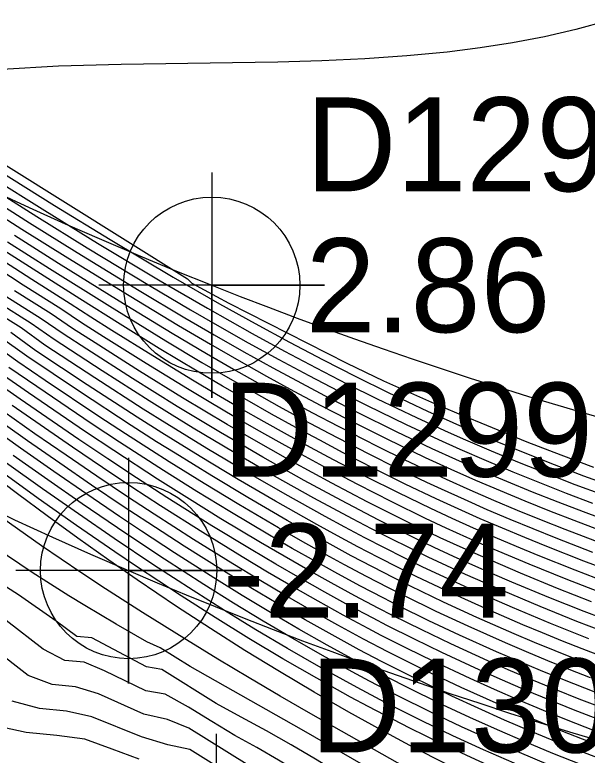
# Model space of a CAD drawing. Extents: x 2356077 to 2359823, y 225951 to 227822.
# Drawn here: x 2357988.76 to 2358003.98, y 226167.59 to 226187.29 of the extents above; entities that cross this region are included whole.
import ezdxf

# ---------------------------------------------------------------- set-up
doc = ezdxf.new("R2010")
doc.units = 0
for name, color, linetype in [('DTM Contours Major', 7, 'Continuous'), ('DTM Contours Minor', 7, 'Continuous'), ('Exist DTM Breakline', 7, 'Continuous'), ('Exist DTM Breakline Cogo Elevation', 7, 'Continuous'), ('Exist DTM Breakline Cogo Number', 7, 'Continuous'), ('Exist DTM Breakline Cogo Point CELL', 7, 'Continuous'), ('Exist DTM Breakline Underwater', 7, 'Continuous'), ('Exist DTM Breakline Underwater Cogo Elevation', 7, 'Continuous'), ('Exist DTM Breakline Underwater Cogo Number', 7, 'Continuous'), ('Exist DTM Breakline Underwater Cogo Point CELL', 7, 'Continuous'), ('Exist DTM Drainline', 7, 'Continuous'), ('Exist DTM Regular Point Underwater CELL', 7, 'Continuous'), ('Exist DTM Regular Point Underwater Cogo Number', 7, 'Continuous')]:
    doc.layers.add(name, color=color, linetype=linetype)

msp = doc.modelspace()

# ---------------------------------------------------------------- linework, layer by layer
at = {"layer": 'DTM Contours Major'}
for points in [[(2357987.843, 226182.588), (2357989.151, 226181.758), (2357990.424, 226180.963), (2357992.066, 226179.958), (2357993.281, 226179.232), (2357994.064, 226178.776), (2357994.852, 226178.327), (2357995.625, 226177.898), (2357996.385, 226177.486), (2357997.132, 226177.092), (2357997.867, 226176.716), (2357998.908, 226176.2), (2357999.853, 226175.753), (2358000.482, 226175.467), (2358001.16, 226175.169), (2358001.841, 226174.88), (2358002.521, 226174.601), (2358003.2, 226174.331), (2358003.876, 226174.072), (2358004.849, 226173.712)], [(2358004.487, 226172.197), (2358003.66, 226172.513), (2358002.677, 226172.905), (2358002.107, 226173.141), (2358001.536, 226173.383), (2358000.965, 226173.632), (2358000.394, 226173.889), (2357999.826, 226174.153), (2357998.965, 226174.568), (2357998.104, 226175.001), (2357997.236, 226175.454), (2357996.628, 226175.78), (2357996.014, 226176.115), (2357995.393, 226176.462), (2357994.765, 226176.82), (2357994.129, 226177.19), (2357993.486, 226177.571), (2357992.43, 226178.214), (2357991.344, 226178.892), (2357990.786, 226179.244), (2357990.237, 226179.598), (2357989.214, 226180.248), (2357988.183, 226180.913)], [(2358004.027, 226170.691), (2358003.01, 226171.095), (2358001.996, 226171.519), (2358001.036, 226171.939), (2358000.077, 226172.378), (2357999.599, 226172.606), (2357999.12, 226172.84), (2357998.594, 226173.105), (2357998.068, 226173.377), (2357997.541, 226173.656), (2357997.012, 226173.942), (2357995.95, 226174.535), (2357994.919, 226175.129), (2357993.874, 226175.75), (2357992.81, 226176.404), (2357992.178, 226176.802), (2357990.889, 226177.633), (2357989.564, 226178.504), (2357988.931, 226178.959), (2357988.073, 226179.495)], [(2358004.759, 226168.709), (2358003.769, 226169.085), (2358003.16, 226169.329), (2358002.552, 226169.579), (2358001.946, 226169.837), (2358001.343, 226170.102), (2358000.356, 226170.554), (2357999.583, 226170.923), (2357998.811, 226171.307), (2357998.425, 226171.506), (2357997.803, 226171.834), (2357997.179, 226172.174), (2357996.552, 226172.524), (2357995.923, 226172.884), (2357995.293, 226173.254), (2357994.245, 226173.884), (2357993.407, 226174.402), (2357992.56, 226174.939), (2357991.393, 226175.699), (2357990.645, 226176.198), (2357989.128, 226177.23), (2357988.362, 226177.757)], [(2358004.341, 226167.141), (2358003.814, 226167.343), (2358003.072, 226167.637), (2358002.333, 226167.944), (2358001.597, 226168.262), (2358000.865, 226168.591), (2358000.139, 226168.931), (2357999.151, 226169.415), (2357998.351, 226169.825), (2357997.817, 226170.109), (2357997.07, 226170.519), (2357996.319, 226170.945), (2357995.565, 226171.387), (2357994.81, 226171.842), (2357994.055, 226172.31), (2357993.008, 226172.977), (2357992.133, 226173.549), (2357991.545, 226173.941), (2357990.676, 226174.532), (2357989.797, 226175.14), (2357988.914, 226175.761), (2357988.03, 226176.39)], [(2358004.22, 226164.57), (2358003.814, 226164.766), (2358003.41, 226164.968), (2358002.606, 226165.387), (2358002.297, 226165.622), (2358002.1, 226165.886), (2358001.33, 226166.264), (2357999.712, 226167.003), (2357998.942, 226167.39), (2357997.447, 226168.23), (2357996.638, 226168.692), (2357995.821, 226169.165), (2357994.996, 226169.65), (2357994.163, 226170.147), (2357993.325, 226170.657), (2357992.156, 226171.385), (2357991.176, 226172.015), (2357990.515, 226172.452), (2357989.472, 226173.164), (2357988.413, 226173.913)], [(2358004.296, 226158.866), (2358003.943, 226159.05), (2358003.1, 226159.327), (2358002.639, 226159.876), (2358002.333, 226160.105), (2358001.537, 226160.771), (2358000.776, 226161.488), (2358000.043, 226162.233), (2357999.403, 226163.047), (2357997.973, 226164.968), (2357997.578, 226165.175), (2357997.206, 226165.666), (2357995.585, 226166.407), (2357995.143, 226166.664), (2357993.414, 226167.741), (2357992.832, 226167.869), (2357992.134, 226168.079), (2357990.816, 226168.611), (2357990.14, 226168.763), (2357989.42, 226168.83), (2357988.692, 226169.031)]]:
    msp.add_lwpolyline(points, dxfattribs=at)
at = {"layer": 'DTM Contours Minor'}
for points in [[(2357980.549, 226188.301), (2357982.608, 226186.893), (2357983.557, 226186.254), (2357985.143, 226185.202), (2357986.725, 226184.172), (2357988.288, 226183.174), (2357989.818, 226182.217), (2357991.301, 226181.309), (2357992.977, 226180.313), (2357994.209, 226179.603), (2357995.151, 226179.077), (2357996.068, 226178.579), (2357996.962, 226178.108), (2357997.836, 226177.663), (2357998.694, 226177.242), (2357999.74, 226176.749), (2358000.75, 226176.297), (2358001.538, 226175.959), (2358002.325, 226175.635), (2358003.109, 226175.325), (2358003.888, 226175.028), (2358004.66, 226174.745)], [(2357980.259, 226188.208), (2357982.044, 226186.98), (2357983.679, 226185.876), (2357985.157, 226184.897), (2357986.64, 226183.932), (2357988.112, 226182.991), (2357989.558, 226182.083), (2357990.962, 226181.219), (2357992.633, 226180.216), (2357993.89, 226179.483), (2357995.075, 226178.814), (2357995.934, 226178.345), (2357996.773, 226177.9), (2357997.595, 226177.476), (2357998.402, 226177.074), (2357999.447, 226176.574), (2358000.193, 226176.231), (2358000.688, 226176.01), (2358001.431, 226175.689), (2358002.174, 226175.381), (2358002.916, 226175.084), (2358003.654, 226174.798), (2358004.387, 226174.525)], [(2357980.073, 226188.07), (2357981.84, 226186.846), (2357983.394, 226185.79), (2357985.182, 226184.6), (2357986.585, 226183.684), (2357987.98, 226182.788), (2357989.352, 226181.922), (2357990.686, 226181.095), (2357992.342, 226180.091), (2357993.437, 226179.443), (2357994.145, 226179.034), (2357994.973, 226178.566), (2357995.785, 226178.119), (2357996.58, 226177.692), (2357997.361, 226177.285), (2357998.129, 226176.897), (2357999.172, 226176.389), (2358000.026, 226175.991), (2358000.593, 226175.736), (2358001.301, 226175.428), (2358002.01, 226175.13), (2358002.719, 226174.843), (2358003.425, 226174.566), (2358004.127, 226174.3)], [(2358004.525, 226187.131), (2358003.686, 226186.903), (2358002.847, 226186.709), (2358002.001, 226186.546), (2358001.141, 226186.41), (2358000.26, 226186.3), (2357999.185, 226186.198), (2357998.073, 226186.123), (2357996.929, 226186.07), (2357995.755, 226186.033), (2357994.554, 226186.01), (2357991.595, 226185.971), (2357989.925, 226185.928), (2357988.427, 226185.835)], [(2357986.929, 226184.28), (2357993.359, 226180.267), (2357993.475, 226180.152), (2357994.455, 226179.62), (2357997.592, 226178.024), (2357998.564, 226177.549), (2357999.925, 226176.951), (2358000.505, 226176.703), (2358001.457, 226176.306), (2358002.382, 226175.932), (2358003.28, 226175.582), (2358004.155, 226175.253)], [(2357987.703, 226182.39), (2357988.953, 226181.592), (2357990.172, 226180.825), (2357991.8, 226179.82), (2357993.118, 226179.025), (2357993.966, 226178.526), (2357994.719, 226178.094), (2357995.459, 226177.679), (2357996.187, 226177.281), (2357996.905, 226176.898), (2357997.611, 226176.531), (2357998.653, 226176.008), (2357999.678, 226175.516), (2358000.361, 226175.202), (2358001.013, 226174.912), (2358001.668, 226174.631), (2358002.324, 226174.358), (2358002.978, 226174.095), (2358003.63, 226173.841), (2358004.606, 226173.474)], [(2357988.758, 226181.424), (2357989.926, 226180.684), (2357991.541, 226179.679), (2357992.951, 226178.82), (2357993.857, 226178.283), (2357994.578, 226177.865), (2357995.289, 226177.463), (2357995.989, 226177.076), (2357996.68, 226176.704), (2357997.361, 226176.345), (2357998.402, 226175.814), (2357999.136, 226175.454), (2357999.866, 226175.107), (2358000.232, 226174.939), (2358000.862, 226174.656), (2358001.494, 226174.381), (2358002.126, 226174.115), (2358002.758, 226173.857), (2358003.388, 226173.608), (2358004.366, 226173.235)], [(2357988.565, 226181.255), (2357989.686, 226180.541), (2357991.286, 226179.535), (2357992.78, 226178.617), (2357993.739, 226178.043), (2357994.432, 226177.639), (2357995.116, 226177.248), (2357995.791, 226176.872), (2357996.457, 226176.508), (2357997.114, 226176.158), (2357998.156, 226175.619), (2357998.935, 226175.231), (2357999.711, 226174.858), (2358000.1, 226174.676), (2358000.708, 226174.4), (2358001.318, 226174.132), (2358001.929, 226173.872), (2358002.54, 226173.619), (2358003.149, 226173.375), (2358004.129, 226172.995)], [(2358004.681, 226172.458), (2358003.894, 226172.754), (2358002.912, 226173.14), (2358002.323, 226173.38), (2358001.732, 226173.628), (2358001.142, 226173.882), (2358000.552, 226174.145), (2357999.964, 226174.414), (2357999.144, 226174.805), (2357998.324, 226175.212), (2357997.498, 226175.637), (2357996.87, 226175.969), (2357996.235, 226176.312), (2357995.592, 226176.667), (2357994.941, 226177.034), (2357994.282, 226177.414), (2357993.615, 226177.806), (2357992.606, 226178.415), (2357991.568, 226179.057), (2357990.491, 226179.733), (2357989.448, 226180.395), (2357988.374, 226181.085)], [(2358004.294, 226171.936), (2358003.428, 226172.272), (2358002.443, 226172.67), (2358001.891, 226172.901), (2358001.339, 226173.138), (2358000.787, 226173.382), (2358000.236, 226173.633), (2357999.686, 226173.891), (2357998.785, 226174.33), (2357997.884, 226174.79), (2357996.976, 226175.27), (2357996.388, 226175.59), (2357995.794, 226175.919), (2357995.194, 226176.257), (2357994.587, 226176.606), (2357993.974, 226176.966), (2357993.354, 226177.337), (2357992.253, 226178.013), (2357991.12, 226178.726), (2357990.539, 226179.097), (2357989.987, 226179.464), (2357988.982, 226180.099), (2357987.994, 226180.741)], [(2358004.1, 226171.675), (2358003.196, 226172.03), (2358002.21, 226172.434), (2358001.677, 226172.661), (2358001.143, 226172.893), (2358000.61, 226173.132), (2358000.077, 226173.377), (2357999.545, 226173.629), (2357999.075, 226173.858), (2357998.136, 226174.333), (2357997.193, 226174.829), (2357996.149, 226175.4), (2357995.574, 226175.721), (2357994.995, 226176.052), (2357994.41, 226176.393), (2357993.818, 226176.743), (2357993.22, 226177.104), (2357992.075, 226177.813), (2357990.897, 226178.561), (2357990.294, 226178.949), (2357989.73, 226179.333), (2357988.753, 226179.949)], [(2358004.692, 226170.778), (2358003.712, 226171.152), (2358002.733, 226171.546), (2358001.747, 226171.962), (2358000.752, 226172.402), (2358000.255, 226172.63), (2357999.758, 226172.864), (2357999.262, 226173.104), (2357998.754, 226173.357), (2357998.247, 226173.616), (2357997.739, 226173.882), (2357996.719, 226174.433), (2357995.673, 226175.019), (2357994.597, 226175.641), (2357993.503, 226176.296), (2357992.947, 226176.638), (2357992.336, 226177.019), (2357991.09, 226177.816), (2357989.807, 226178.653), (2357989.201, 226179.081), (2357988.298, 226179.647)], [(2358004.847, 226171.058), (2358003.906, 226171.414), (2358002.964, 226171.788), (2358001.978, 226172.198), (2358001.463, 226172.42), (2358000.947, 226172.648), (2358000.432, 226172.881), (2357999.917, 226173.121), (2357999.403, 226173.367), (2357998.915, 226173.608), (2357998.426, 226173.854), (2357997.448, 226174.366), (2357996.461, 226174.902), (2357995.356, 226175.524), (2357994.796, 226175.847), (2357994.231, 226176.179), (2357993.661, 226176.52), (2357993.084, 226176.871), (2357991.896, 226177.613), (2357990.675, 226178.395), (2357990.05, 226178.801), (2357989.468, 226179.206), (2357988.525, 226179.798)], [(2358004.381, 226170.217), (2358003.852, 226170.42), (2358003.325, 226170.629), (2358002.798, 226170.843), (2358002.272, 226171.063), (2358001.284, 226171.491), (2358000.361, 226171.91), (2357999.44, 226172.348), (2357998.979, 226172.576), (2357998.434, 226172.853), (2357997.889, 226173.137), (2357997.343, 226173.43), (2357996.795, 226173.73), (2357995.694, 226174.352), (2357994.701, 226174.931), (2357993.695, 226175.535), (2357992.672, 226176.169), (2357992.019, 226176.584), (2357990.688, 226177.449), (2357989.323, 226178.354), (2357988.654, 226178.836)], [(2358004.226, 226169.935), (2358003.678, 226170.148), (2358003.131, 226170.367), (2358002.585, 226170.592), (2358002.04, 226170.822), (2358001.053, 226171.256), (2358000.166, 226171.663), (2357999.281, 226172.089), (2357998.838, 226172.311), (2357998.275, 226172.599), (2357997.711, 226172.897), (2357997.145, 226173.204), (2357996.578, 226173.518), (2357996.009, 226173.84), (2357994.961, 226174.449), (2357994.001, 226175.023), (2357993.028, 226175.623), (2357992.535, 226175.933), (2357991.861, 226176.365), (2357990.488, 226177.265), (2357989.082, 226178.205), (2357988.378, 226178.71)], [(2358004.072, 226169.653), (2358003.504, 226169.875), (2358002.938, 226170.105), (2358002.372, 226170.34), (2358001.809, 226170.582), (2358000.821, 226171.021), (2357999.972, 226171.417), (2357999.123, 226171.83), (2357998.698, 226172.044), (2357998.116, 226172.345), (2357997.533, 226172.657), (2357996.947, 226172.977), (2357996.36, 226173.307), (2357995.771, 226173.644), (2357994.723, 226174.26), (2357993.803, 226174.817), (2357992.871, 226175.396), (2357992.399, 226175.696), (2357991.704, 226176.145), (2357991, 226176.607), (2357989.568, 226177.564), (2357988.842, 226178.056), (2357988.107, 226178.58)], [(2358004.509, 226169.145), (2358003.92, 226169.37), (2358003.332, 226169.602), (2358002.745, 226169.842), (2358002.159, 226170.089), (2358001.576, 226170.342), (2358000.589, 226170.787), (2357999.777, 226171.17), (2357998.967, 226171.569), (2357998.561, 226171.776), (2357997.959, 226172.09), (2357997.355, 226172.415), (2357996.75, 226172.751), (2357996.142, 226173.095), (2357995.533, 226173.448), (2357994.485, 226174.072), (2357993.605, 226174.61), (2357992.714, 226175.169), (2357991.548, 226175.923), (2357990.822, 226176.403), (2357989.348, 226177.397), (2357988.602, 226177.906)], [(2358004.615, 226168.419), (2358003.621, 226168.8), (2358002.99, 226169.054), (2358002.36, 226169.316), (2358001.732, 226169.587), (2358001.108, 226169.864), (2358000.121, 226170.322), (2357999.389, 226170.676), (2357998.658, 226171.044), (2357998.292, 226171.234), (2357997.649, 226171.576), (2357997.003, 226171.931), (2357996.354, 226172.297), (2357995.704, 226172.674), (2357995.052, 226173.06), (2357994.004, 226173.698), (2357992.81, 226174.449), (2357992.002, 226174.971), (2357991.241, 226175.474), (2357990.47, 226175.992), (2357988.908, 226177.062), (2357988.122, 226177.608)], [(2358004.018, 226167.956), (2358003.335, 226168.224), (2358002.655, 226168.502), (2358001.977, 226168.79), (2358001.302, 226169.087), (2358000.632, 226169.392), (2357999.644, 226169.863), (2357998.681, 226170.345), (2357998.039, 226170.681), (2357997.349, 226171.054), (2357996.656, 226171.442), (2357995.959, 226171.843), (2357995.261, 226172.255), (2357994.562, 226172.679), (2357993.514, 226173.331), (2357992.465, 226174.004), (2357991.757, 226174.469), (2357990.947, 226175.013), (2357990.126, 226175.573), (2357989.299, 226176.145), (2357987.64, 226177.312)], [(2358004.495, 226167.429), (2358003.911, 226167.652), (2358003.2, 226167.932), (2358002.492, 226168.224), (2358001.786, 226168.526), (2358001.085, 226168.838), (2358000.388, 226169.16), (2357999.4, 226169.637), (2357998.514, 226170.086), (2357997.923, 226170.398), (2357997.206, 226170.789), (2357996.485, 226171.195), (2357995.762, 226171.615), (2357995.037, 226172.048), (2357994.311, 226172.493), (2357993.264, 226173.152), (2357992.297, 226173.779), (2357991.646, 226174.21), (2357990.807, 226174.776), (2357989.959, 226175.359), (2357989.105, 226175.954), (2357987.396, 226177.166)], [(2358004.133, 226168.257), (2358003.476, 226168.513), (2358002.821, 226168.779), (2358002.168, 226169.053), (2358001.518, 226169.336), (2358000.871, 226169.627), (2357999.884, 226170.091), (2357999.195, 226170.429), (2357998.507, 226170.779), (2357998.163, 226170.959), (2357997.497, 226171.316), (2357996.828, 226171.687), (2357996.157, 226172.07), (2357995.483, 226172.464), (2357994.809, 226172.868), (2357993.76, 226173.514), (2357992.636, 226174.228), (2357991.877, 226174.723), (2357991.092, 226175.245), (2357990.297, 226175.784), (2357988.689, 226176.894)], [(2358004.422, 226165.416), (2358003.577, 226165.772), (2358002.731, 226166.148), (2358001.903, 226166.532), (2358001.066, 226166.935), (2358000.221, 226167.357), (2357999.369, 226167.799), (2357998.511, 226168.259), (2357997.648, 226168.738), (2357996.727, 226169.267), (2357995.805, 226169.815), (2357994.884, 226170.38), (2357993.969, 226170.959), (2357993.062, 226171.551), (2357992.016, 226172.256), (2357991.267, 226172.777), (2357990.439, 226173.367), (2357989.627, 226173.959), (2357988.834, 226174.547), (2357986.611, 226176.22)], [(2358004.88, 226166.594), (2358003.963, 226166.938), (2358002.956, 226167.337), (2358002.181, 226167.661), (2358001.409, 226167.998), (2358000.642, 226168.347), (2357999.88, 226168.708), (2357998.891, 226169.199), (2357998.194, 226169.561), (2357997.73, 226169.81), (2357996.945, 226170.242), (2357996.158, 226170.692), (2357995.37, 226171.158), (2357994.579, 226171.639), (2357993.789, 226172.134), (2357992.743, 226172.807), (2357991.719, 226173.486), (2357990.556, 226174.278), (2357989.642, 226174.915), (2357988.724, 226175.565)], [(2358004.593, 226166.35), (2358003.684, 226166.698), (2358002.86, 226167.029), (2358002.04, 226167.374), (2358001.224, 226167.734), (2358000.412, 226168.108), (2357999.606, 226168.496), (2357998.616, 226168.995), (2357997.864, 226169.392), (2357996.844, 226169.954), (2357996.011, 226170.433), (2357995.177, 226170.929), (2357994.343, 226171.441), (2357993.508, 226171.969), (2357992.462, 226172.649), (2357991.409, 226173.355), (2357990.457, 226174.009), (2357989.499, 226174.68), (2357988.539, 226175.365)], [(2358004.093, 226166.175), (2358003.671, 226166.34), (2358002.781, 226166.701), (2358001.895, 226167.079), (2358001.015, 226167.473), (2358000.138, 226167.884), (2357999.267, 226168.313), (2357998.164, 226168.883), (2357997.693, 226169.135), (2357996.792, 226169.636), (2357995.891, 226170.157), (2357994.99, 226170.697), (2357994.09, 226171.254), (2357993.19, 226171.829), (2357992.002, 226172.612), (2357991.426, 226173.002), (2357990.406, 226173.704), (2357989.383, 226174.424), (2357988.361, 226175.159)], [(2358004.346, 226163.461), (2358003.795, 226163.723), (2358003.335, 226164.025), (2358002.866, 226164.311), (2358002.397, 226164.606), (2358001.925, 226164.909), (2358001.588, 226165.282), (2358001.277, 226165.7), (2358000.63, 226166.088), (2357998.448, 226167.084), (2357996.39, 226168.27), (2357993.43, 226169.949), (2357992.627, 226170.449), (2357992.274, 226170.605), (2357991.455, 226171.077), (2357990.624, 226171.573), (2357990.203, 226171.831), (2357989.229, 226172.451), (2357988.235, 226173.113)], [(2358004.209, 226162.361), (2358003.768, 226162.576), (2358003.301, 226162.913), (2358002.784, 226163.267), (2358002.272, 226163.641), (2358001.759, 226164.029), (2358001.257, 226164.434), (2358000.449, 226165.52), (2357999.896, 226165.926), (2357997.963, 226166.809), (2357997.354, 226167.125), (2357996.755, 226167.487), (2357996.108, 226167.864), (2357995.452, 226168.236), (2357994.787, 226168.604), (2357994.114, 226168.969), (2357992.671, 226169.867), (2357992.268, 226169.946), (2357990.812, 226170.714), (2357990.41, 226170.751), (2357989.861, 226171.161), (2357988.862, 226171.857), (2357987.898, 226172.468)], [(2358004.361, 226161.049), (2358003.911, 226161.284), (2358003.506, 226161.505), (2358003.074, 226161.795), (2358002.677, 226162.073), (2358002.104, 226162.516), (2358001.543, 226162.988), (2358001.009, 226163.475), (2357999.59, 226165.382), (2357999.117, 226165.786), (2357996.873, 226166.811), (2357996.344, 226167.119), (2357995.778, 226167.46), (2357995.201, 226167.791), (2357994.612, 226168.113), (2357994.001, 226168.485), (2357993.381, 226168.871), (2357992.763, 226169.218), (2357992.245, 226169.306), (2357991.151, 226169.836), (2357990.604, 226170.062), (2357990.091, 226170.11), (2357989.518, 226170.414), (2357988.538, 226171.172)], [(2358004.344, 226159.937), (2358003.923, 226160.153), (2358003.555, 226160.334), (2358003.269, 226160.427), (2358002.767, 226160.869), (2358002.409, 226161.132), (2358001.737, 226161.68), (2358001.09, 226162.267), (2358000.497, 226162.87), (2357998.766, 226165.196), (2357998.358, 226165.636), (2357995.949, 226166.738), (2357995.45, 226167.046), (2357994.94, 226167.346), (2357993.387, 226168.312), (2357992.828, 226168.541), (2357992.196, 226168.686), (2357990.987, 226169.22), (2357990.377, 226169.412), (2357989.758, 226169.469), (2357989.118, 226169.713), (2357988.185, 226170.434)], [(2357992.067, 226167.481), (2357991.354, 226167.75), (2357990.623, 226168.019), (2357989.883, 226168.116), (2357989.065, 226168.192), (2357988.237, 226168.371)]]:
    msp.add_lwpolyline(points, dxfattribs=at)
at = {"layer": 'Exist DTM Breakline'}
msp.add_spline([(2357739.379, 226441.004), (2357819.613, 226359.102), (2357890.87, 226277.588), (2357993.999, 226180.096), (2358102.764, 226183.23), (2358191.473, 226205.9), (2358275.273, 226131.78), (2358421.38, 226152.319), (2358505.025, 226137.402), (2358547.118, 226053.573)], degree=3, dxfattribs=at)
at = {"layer": 'Exist DTM Breakline Cogo Point CELL'}
msp.add_lwpolyline([(2357993.999, 226183.096), (2357993.999, 226177.096), (2357993.999, 226180.096), (2357996.999, 226180.096), (2357990.999, 226180.096)], dxfattribs=at)
msp.add_circle((2357993.999, 226180.096), 2.344, dxfattribs=at)
at = {"layer": 'Exist DTM Breakline Underwater'}
for points in [[(2357739.428, 226434.309), (2357811.723, 226357.465), (2357885.724, 226276.345), (2357991.789, 226172.502), (2358103.028, 226173.66), (2358191.056, 226197.408), (2358272.648, 226122.63), (2358421.22, 226141.688), (2358498.765, 226117.394), (2358527.12, 226046.782)], [(2357722.365, 226399.093), (2357796.501, 226325.142), (2357855.427, 226255.408), (2357974.836, 226142.381), (2357994.862, 226118.943)]]:
    msp.add_spline(points, degree=3, dxfattribs=at)
at = {"layer": 'Exist DTM Breakline Underwater Cogo Point CELL'}
msp.add_lwpolyline([(2357991.789, 226175.502), (2357991.789, 226169.502), (2357991.789, 226172.502), (2357994.789, 226172.502), (2357988.789, 226172.502)], dxfattribs=at)
msp.add_circle((2357991.789, 226172.502), 2.344, dxfattribs=at)
at = {"layer": 'Exist DTM Drainline'}
msp.add_spline([(2358002.822, 226157.077), (2358085.779, 226145.3), (2358186.306, 226180.964), (2358265.469, 226105.433), (2358430.76, 226108.273), (2358483.144, 226082.187), (2358495.873, 226067.413)], degree=3, dxfattribs=at)
at = {"layer": 'Exist DTM Regular Point Underwater CELL'}
msp.add_lwpolyline([(2357994.119, 226168.163), (2357994.119, 226162.163), (2357994.119, 226165.163), (2357997.119, 226165.163), (2357991.119, 226165.163)], dxfattribs=at)

# ---------------------------------------------------------------- texts
at = {"layer": 'Exist DTM Breakline Cogo Elevation'}
msp.add_text('2.86', height=2.5, dxfattribs=at).set_placement((2357996.499, 226178.846))
at = {"layer": 'Exist DTM Breakline Cogo Number'}
msp.add_text('D1298', height=2.5, dxfattribs=at).set_placement((2357996.499, 226182.596))
at = {"layer": 'Exist DTM Breakline Underwater Cogo Elevation'}
msp.add_text('-2.74', height=2.5, dxfattribs=at).set_placement((2357994.289, 226171.252))
at = {"layer": 'Exist DTM Breakline Underwater Cogo Number'}
msp.add_text('D1299', height=2.5, dxfattribs=at).set_placement((2357994.289, 226175.002))
at = {"layer": 'Exist DTM Regular Point Underwater Cogo Number'}
msp.add_text('D1300', height=2.5, dxfattribs=at).set_placement((2357996.619, 226167.663))

doc.saveas('drawing.dxf')
